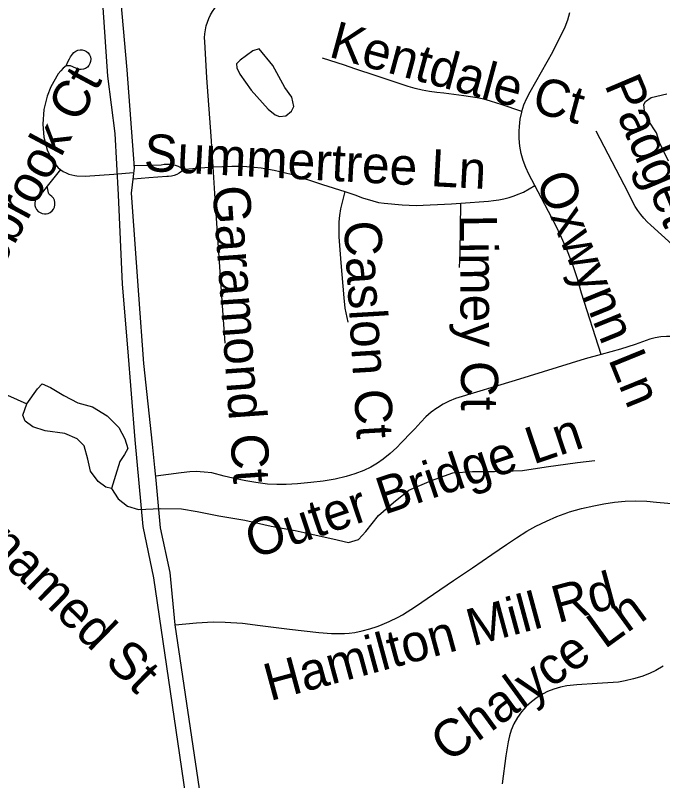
# Model space of a CAD drawing. Extents: x 1383679 to 1536984, y 460658 to 651027.
# Drawn here: x 1467206 to 1468862, y 504167 to 506122 of the extents above; entities that cross this region are included whole.
import ezdxf

# ---------------------------------------------------------------- set-up
doc = ezdxf.new("R2010")
doc.units = 0
for name, color, linetype in [('Exist Hydrographic Misc Water Feature', 7, 'Continuous'), ('Exist Road Non-System Type 51', 7, 'Continuous'), ('Exist Road Non-System Type 51 Label', 7, 'Continuous'), ('Exist Road Primary NC UnDivided 4 Lane Attributed', 7, 'Continuous')]:
    doc.layers.add(name, color=color, linetype=linetype)

msp = doc.modelspace()

# ---------------------------------------------------------------- linework, layer by layer
at = {"layer": 'Exist Hydrographic Misc Water Feature'}
for points in [[(1467772.2, 505998.1), (1467772.8, 505988.2), (1467780.4, 505972), (1467809.7, 505931.4), (1467852.7, 505882.5), (1467870.5, 505868.2), (1467882.4, 505863.9), (1467898.5, 505865.6), (1467912.7, 505877.3), (1467919, 505889.1), (1467913.4, 505913.3), (1467895.9, 505937.6), (1467865, 505994.3), (1467829.9, 506037), (1467813.7, 506031.3), (1467781.2, 506008), (1467772.2, 505998.1)], [(1468876.9, 505749.2), (1468853.9, 505797.7), (1468846.3, 505821.8), (1468825, 505854.3), (1468815.4, 505878.5), (1468813.8, 505894.5), (1468817.9, 505902.4), (1468832.2, 505912.1), (1468872.3, 505921.3)], [(1466946.4, 505259.9), (1467017.9, 505233.1), (1467075.4, 505208.1), (1467152.8, 505166.3), (1467236.1, 505129.4)], [(1467236.1, 505129.4), (1467262.8, 505168.2), (1467275, 505180.3), (1467296.8, 505171.6), (1467330.5, 505151.2), (1467366.2, 505132.5), (1467404.1, 505121.9), (1467441.7, 505099), (1467471.1, 505068.9), (1467486.5, 505040.6), (1467494.2, 505015.9), (1467485.9, 505000.4), (1467473.6, 504982.6), (1467462.9, 504946.8), (1467452.3, 504913.3)], [(1467452.3, 504913.3), (1467438.3, 504916.9), (1467418.6, 504931.2), (1467399.1, 504957.9), (1467391.7, 504988.4), (1467382.1, 505022.2), (1467364.6, 505040.6), (1467332.7, 505053.6), (1467282.8, 505060.3), (1467251, 505070.8), (1467231.3, 505085.2), (1467225.6, 505100.9), (1467236.1, 505129.4)], [(1467452.3, 504913.3), (1467469.8, 504886.7), (1467493.5, 504868.2), (1467521.3, 504859.4), (1467577.3, 504862.4), (1467631.4, 504861.3), (1467671.4, 504854.7), (1467727.1, 504843.8), (1467793, 504832.6), (1467860.6, 504817.3), (1467922.4, 504806.2), (1467960.4, 504797.2), (1468018.2, 504784.6), (1468058, 504775.5), (1468084.2, 504783.2), (1468102.6, 504803.4), (1468135.3, 504844.6), (1468173.9, 504877.4), (1468212.5, 504908.7), (1468271, 504933.7), (1468325.4, 504953.2), (1468375.4, 504956.3), (1468431.5, 504956.8), (1468503.6, 504959.4), (1468563.7, 504968.9), (1468644, 504979.6), (1468688.1, 504984.4)]]:
    msp.add_lwpolyline(points, dxfattribs=at)
at = {"layer": 'Exist Road Non-System Type 51'}
msp.add_line((1467321.9, 505728), (1467287.9, 505685.6), dxfattribs=at)
for points in [[(1467712.2, 505734.8), (1467707.2, 505813.3), (1467696.3, 505962.5), (1467690.7, 506055), (1467690.5, 506065.1), (1467691.1, 506075.2), (1467692.4, 506085.3), (1467694.5, 506095.2), (1467697.5, 506104.9), (1467701.1, 506114.3), (1467705.5, 506123.5), (1467710.5, 506132.2), (1467716.3, 506140.6), (1467724.7, 506151), (1467733.8, 506160.9), (1467743.4, 506170.2), (1467753.6, 506178.9), (1467763.4, 506186.4), (1467816.7, 506225.8), (1467924.9, 506309.6)], [(1468502, 505876.6), (1468507.1, 505893.1), (1468514.3, 505910.6), (1468522.8, 505927.1), (1468580.9, 506029.2), (1468612.7, 506093.1), (1468619.3, 506110.9), (1468624.5, 506129.3)], [(1467336.1, 505993.4), (1467340.8, 506003.6), (1467345, 506011.1), (1467347.9, 506016.5), (1467352.7, 506022.6), (1467356.4, 506027.1), (1467361, 506030.6), (1467366.2, 506033), (1467371.9, 506034.2), (1467377.7, 506034), (1467383.3, 506032.5), (1467388.4, 506029.8), (1467392.8, 506026), (1467396.2, 506021.4), (1467398.4, 506016), (1467399.4, 506010.3), (1467399.1, 506004.6), (1467397.4, 505999), (1467394.6, 505994), (1467390.7, 505989.7), (1467386, 505986.4), (1467380.6, 505984.3), (1467375.1, 505983.5), (1467371.5, 505983.6), (1467366.1, 505984.8), (1467360.8, 505987.2), (1467347.9, 505993.2), (1467336.1, 505993.4)], [(1468502, 505876.6), (1468448.5, 505894.1), (1468437.5, 505898), (1468421.1, 505903.3), (1468404.4, 505907.7), (1468387.5, 505911.4), (1468370.5, 505914.3), (1468353.6, 505916.4), (1468301.9, 505923.5), (1468284.2, 505925.3), (1468265.6, 505927.9), (1468247.2, 505931.3), (1468228.9, 505935.4), (1468210.8, 505940.3), (1468192.8, 505946), (1468128.9, 505967.3), (1468075, 505985.7), (1468048.2, 505994.8), (1467992.3, 506013)], [(1467336.1, 505993.4), (1467329, 505987.1), (1467322.4, 505980.3), (1467316.4, 505972.9), (1467297.3, 505939.4), (1467288, 505915.6), (1467279.1, 505881.3), (1467276.4, 505843.7), (1467279.5, 505811.3), (1467287.5, 505778.6), (1467299.2, 505754.5), (1467316.2, 505732.6), (1467321.9, 505728)], [(1468535.2, 505687), (1468519.8, 505716.4), (1468511.7, 505733.3), (1468505, 505751.1), (1468499.9, 505769.5), (1468496.5, 505788.2), (1468494.7, 505807.2), (1468494.5, 505826.1), (1468495.3, 505838), (1468497.6, 505856.5), (1468501.5, 505875), (1468502, 505876.6)], [(1468980.6, 505272.6), (1468986, 505286.4), (1468992.4, 505306.7), (1469001.7, 505347.8), (1469003.8, 505357.7), (1469005.1, 505367.7), (1469005.6, 505377.7), (1469005.3, 505387.8), (1469004.2, 505397.8), (1469002.3, 505407.8), (1468999.7, 505417.6), (1468991.5, 505433.7), (1468971.6, 505455.8), (1468913.1, 505512), (1468831.4, 505586.1), (1468822.3, 505594.5), (1468813.7, 505603.6), (1468805.7, 505613.1), (1468798.3, 505623.2), (1468791.6, 505633.7), (1468786.1, 505643.4), (1468773.5, 505669.4), (1468691.8, 505825.9)], [(1467321.9, 505728), (1467322.4, 505727.6), (1467329, 505723.2), (1467336.1, 505719.5), (1467343.4, 505716.6), (1467351, 505714.4), (1467358.9, 505712.9), (1467363.5, 505712.4), (1467384.8, 505711.2), (1467458.6, 505716.6), (1467508.6, 505720.4)], [(1467508.5, 505738.1), (1467579.5, 505740.3), (1467586.7, 505741.7), (1467594, 505742.2), (1467601.3, 505741.9), (1467608.5, 505740.9), (1467615.6, 505739.1), (1467622.5, 505736.5), (1467629, 505733.2), (1467634.9, 505731.1), (1467640.2, 505729.2)], [(1467640.2, 505729.2), (1467631.7, 505722.9), (1467625.6, 505718.9), (1467619.2, 505715.7), (1467612.4, 505713.2), (1467605.4, 505711.4), (1467598.2, 505710.4), (1467594.2, 505710.2), (1467547.7, 505706.8), (1467508.6, 505703.8)], [(1467640.2, 505729.2), (1467711.7, 505734.8), (1467712.2, 505734.8)], [(1467712.2, 505734.8), (1467760.5, 505736.6), (1467779.3, 505736.7), (1467798.1, 505736), (1467816.8, 505734.6), (1467835.4, 505732.4), (1467853.9, 505729.3), (1467868.6, 505726.4), (1467911.8, 505716.6), (1467992.2, 505690.4), (1468048.8, 505672.2)], [(1467742.8, 505284.6), (1467735.1, 505392.9), (1467717.4, 505653.2), (1467712.2, 505734.8)], [(1467287.9, 505685.6), (1467276.1, 505670.8), (1467267.5, 505662.2), (1467263.1, 505658.4), (1467259.6, 505653.6), (1467257.3, 505648.2), (1467256.3, 505642.4), (1467256.6, 505636.6), (1467258.2, 505630.9), (1467261, 505625.8), (1467264.9, 505621.4), (1467269.8, 505618.1), (1467275.2, 505615.9), (1467280.8, 505615), (1467284.9, 505615.1), (1467290.4, 505616.3), (1467295.7, 505618.8), (1467300.3, 505622.4), (1467304, 505627), (1467306.5, 505632.3), (1467307.8, 505638), (1467307.8, 505643.9), (1467306.4, 505649.6), (1467303.8, 505654.9), (1467300.1, 505659.4), (1467295.4, 505663), (1467292.2, 505666.5), (1467291.1, 505668.8), (1467287.9, 505685.6)], [(1468345.4, 505642.7), (1468416.1, 505647.8), (1468429.3, 505648.8), (1468442.7, 505650.6), (1468455.9, 505653.3), (1468469, 505656.8), (1468481.7, 505661), (1468488, 505663.4), (1468505.5, 505670.7), (1468535.2, 505687)], [(1468704.1, 505255.6), (1468654.5, 505412.7), (1468643.9, 505449.2), (1468631.9, 505484.9), (1468618.4, 505520), (1468603.4, 505554.6), (1468587.1, 505588.5), (1468535.2, 505687)], [(1468048.8, 505672.2), (1468037.8, 505627.7), (1468035.5, 505611.1), (1468034, 505594.3), (1468033.3, 505577.6), (1468033.4, 505560.7), (1468033.5, 505556.2), (1468039, 505489.7), (1468046.3, 505400.3), (1468049.4, 505374.1), (1468056.4, 505338.6)], [(1468048.8, 505672.2), (1468075, 505663.7), (1468094.5, 505656.3), (1468120.7, 505648.4), (1468135, 505644.4), (1468149.2, 505642.1), (1468196, 505638.1), (1468231.3, 505636.4), (1468321.4, 505641), (1468345.4, 505642.7)], [(1468342, 505478.2), (1468343.8, 505515.7), (1468345.4, 505642.7)], [(1468980.6, 505272.6), (1468931.6, 505291.9), (1468917.1, 505296.5), (1468902.1, 505299.7), (1468886.9, 505301.6), (1468871.5, 505301.9), (1468857.1, 505300.9), (1468842.8, 505298.4), (1468828.6, 505294.5), (1468791.3, 505281.3), (1468754, 505269.4), (1468704.1, 505255.6)], [(1468704.1, 505255.6), (1468663.8, 505244.4), (1468484.2, 505189), (1468332.3, 505143.3), (1468315.6, 505136.5), (1468300.4, 505128.8), (1468285.7, 505119.7), (1468284.4, 505118.8), (1468269.8, 505107.9), (1468256.4, 505096), (1468243.6, 505082.6), (1468227.8, 505066), (1468220, 505057.9), (1468193, 505029.7), (1468181.7, 505017.8), (1468164.8, 505002.3), (1468146.9, 504988), (1468132.4, 504977.8), (1468115.3, 504967.6), (1468097.5, 504958.9), (1468075, 504950.5), (1468052.6, 504943.8), (1468024.3, 504937), (1467993.4, 504932.1), (1467962, 504928.6), (1467927.9, 504925.6), (1467898.6, 504923.9), (1467875.4, 504923.1), (1467851, 504924.7), (1467821.5, 504928.6), (1467795.5, 504932.5), (1467762.4, 504939.9), (1467740.4, 504945.2), (1467709, 504953), (1467689.5, 504955.4), (1467669.2, 504956.8), (1467652.6, 504955.5), (1467630.6, 504953), (1467565.4, 504945.1)], [(1467614.9, 504564.6), (1467669.9, 504570), (1467712.4, 504572.7), (1467743.2, 504572), (1467787.3, 504569.1), (1467832.2, 504563.2), (1467907.4, 504554.2), (1467982.9, 504545.6), (1468014.8, 504543), (1468031.5, 504542.5), (1468048.4, 504542.9), (1468059.9, 504543.6), (1468075, 504545.7), (1468093.1, 504550), (1468112.7, 504554.8), (1468131.9, 504561.1), (1468138.4, 504563.6), (1468162.1, 504573.4), (1468185.1, 504584.5), (1468196.9, 504590.9), (1468229.5, 504611.5), (1468275.8, 504643), (1468326.7, 504678.4), (1468375.6, 504710.9), (1468425.1, 504744.5), (1468462.1, 504769.9), (1468487.8, 504787.6), (1468514.7, 504804.3), (1468537.8, 504817.1), (1468564.3, 504830.2), (1468591.4, 504841.9), (1468619.1, 504852), (1468623.3, 504853.4), (1468654.2, 504862.1), (1468685.5, 504869.4), (1468711.1, 504874.1), (1468738.2, 504878.2), (1468765.7, 504880.7), (1468793.3, 504881.6), (1468820.9, 504880.9), (1468846.3, 504878.7), (1468894.4, 504874.4)], [(1468863.3, 504459.1), (1468844.2, 504448.5), (1468828.5, 504441), (1468808.1, 504433.1), (1468787.2, 504426.7), (1468765.8, 504421.6), (1468748.7, 504418.7), (1468694.6, 504414.9), (1468642.7, 504411.9), (1468617, 504409.2), (1468600.7, 504405.9), (1468583.1, 504401), (1468567.3, 504394.3), (1468555.9, 504388.3), (1468540.6, 504378.9), (1468526.1, 504368), (1468512.8, 504355.9), (1468500.7, 504342.7), (1468490.4, 504327.8), (1468481.6, 504312.1), (1468474.4, 504296), (1468470.1, 504281.8), (1468466.4, 504266), (1468460.7, 504230.1), (1468451.5, 504158.7)]]:
    msp.add_lwpolyline(points, dxfattribs=at)
at = {"layer": 'Exist Road Primary NC UnDivided 4 Lane Attributed'}
for points in [[(1467948.7, 502420.3), (1467929.9, 502521.5), (1467906.5, 502640.8), (1467858.4, 502907.8), (1467837.1, 503057.3), (1467807.7, 503276.2), (1467719.7, 503858.9), (1467614.9, 504564.6), (1467602.1, 504698.3), (1467578.1, 504813.1), (1467566.5, 504934.7), (1467562.9, 504967.1), (1467556.8, 505026.7), (1467535.4, 505232.3), (1467522.1, 505408.5), (1467503.3, 505667.8), (1467508.7, 505710.5), (1467511.5, 505732.6), (1467492.8, 505983.1), (1467466.8, 506271.5), (1467461.6, 506454.1)], [(1467416.8, 506431.6), (1467418.2, 506318.6), (1467441.9, 505966.8), (1467460.8, 505820.6), (1467469.8, 505663.3), (1467479.4, 505435.2), (1467493.4, 505272.9), (1467511.9, 505037.2), (1467532.7, 504815.8), (1467559.4, 504685), (1467674.3, 503906.9), (1467743.6, 503401.7), (1467789, 503068), (1467821.1, 502878.4), (1467869.1, 502614.1), (1467891.1, 502515), (1467910.7, 502409.6)]]:
    msp.add_lwpolyline(points, dxfattribs=at)

# ---------------------------------------------------------------- texts
at = {"layer": 'Exist Road Non-System Type 51 Label'}
for s, rotation, p in [('Kentdale Ct', 344.8959, (1468005, 506016.9)), ('Saddlebrook Ct', 61.9006, (1467017.1, 505184.2)), ('Padget Parrish Ct', 292.9296, (1468711.9, 505945.1)), ('Summertree Ln', 356.954, (1467534, 505724.9)), ('Oxwynn Ln', 292.1084, (1468535.9, 505701.7)), ('Garamond Ct', 274.0769, (1467710.5, 505684.4)), ('Caslon Ct', 273.4707, (1468046.2, 505595)), ('Limey Ct', 270.4145, (1468343, 505613.1)), ('Outer Bridge Ln', 18.6084, (1467814.7, 504733.1)), ('Unnamed St', 315.6276, (1467013.1, 504878.7)), ('Hamilton Mill Rd', 15.1384, (1467857.6, 504369.8)), ('Chalyce Ln', 36.0102, (1468313.6, 504210.9))]:
    msp.add_text(s, height=95, rotation=rotation, dxfattribs=at).set_placement(p)

doc.saveas('drawing.dxf')
